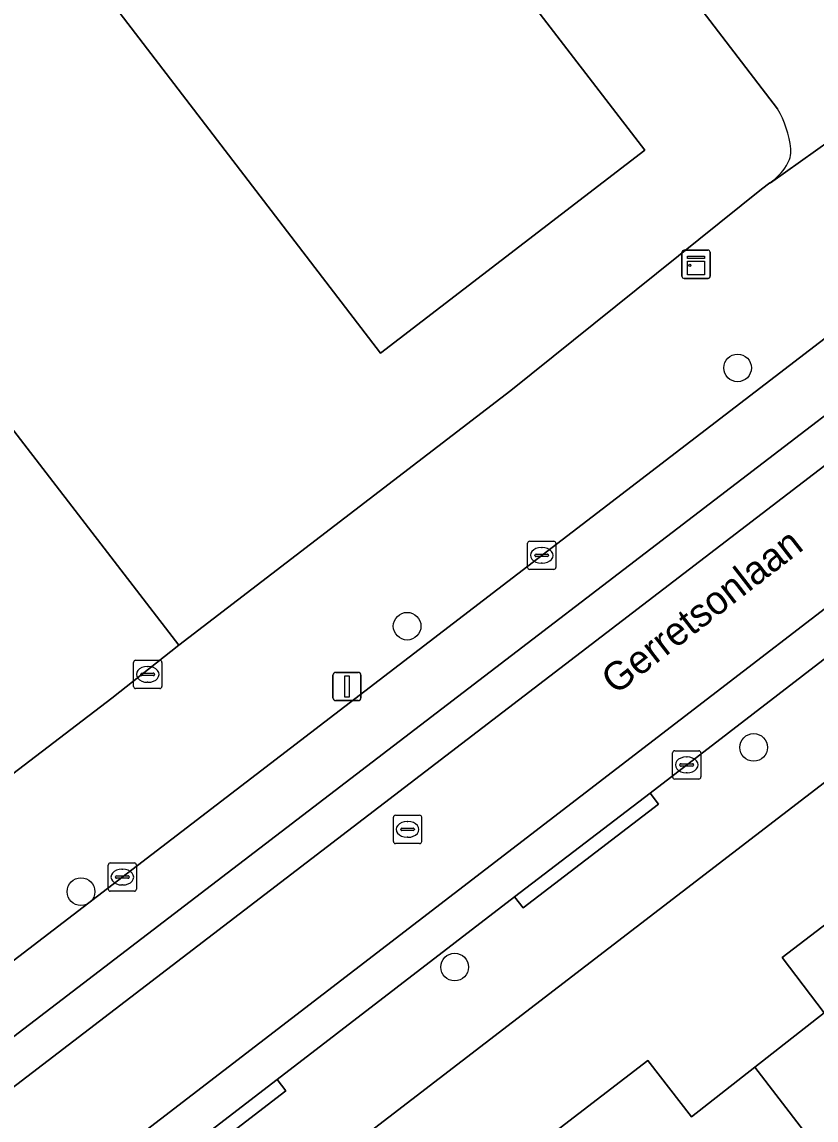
# Model space of a CAD drawing. Extents: x 159352 to 160617, y 385888 to 387323.
# Drawn here: x 160086.79 to 160114.87, y 386630 to 386668.82 of the extents above; entities that cross this region are included whole.
import ezdxf

# ---------------------------------------------------------------- set-up
doc = ezdxf.new("R2010")
doc.units = 0
for name, color, linetype in [('IMGEO_Boom', 7, 'Continuous'), ('IMGEO_Erf', 7, 'Continuous'), ('IMGEO_Kast', 7, 'Continuous'), ('IMGEO_Kolk', 7, 'Continuous'), ('IMGEO_Lichtmast', 7, 'Continuous'), ('IMGEO_Openbare_ruimte_label', 7, 'Continuous'), ('IMGEO_Pand', 7, 'Continuous'), ('IMGEO_Parkeervlak_gesloten', 7, 'Continuous'), ('IMGEO_Rijbaan_lokaal_gesloten', 7, 'Continuous'), ('IMGEO_Rioolput', 7, 'Continuous'), ('IMGEO_Voetpad_open', 7, 'Continuous')]:
    doc.layers.add(name, color=color, linetype=linetype)

msp = doc.modelspace()

# ---------------------------------------------------------------- linework, layer by layer
at = {"layer": 'IMGEO_Boom'}
for centre in [(160112.095, 386656.59), (160100.41, 386647.458), (160112.665, 386643.17), (160088.876, 386638.07), (160102.089, 386635.403)]:
    msp.add_circle(centre, 0.489, dxfattribs=at)
at = {"layer": 'IMGEO_Erf'}
for points in [[(160059.388, 386731.484), (160039.137, 386715.824), (160067.311, 386679.265), (160076.083, 386667.881), (160092.338, 386646.788), (160104.078, 386655.792), (160112.944, 386662.916), (160113.238, 386663.137)], [(160113.509, 386665.753), (160063.564, 386730.931)], [(160065.794, 386626.44), (160085.005, 386641.126), (160089.965, 386644.917), (160092.338, 386646.788), (160076.083, 386667.881), (160067.311, 386679.265), (160039.137, 386715.824), (160034.69, 386712.386), (160000, 386685.869), (159989.185, 386677.602), (160000, 386663.753), (160003.382, 386659.325), (160006.78, 386654.871), (160017.39, 386640.963), (160015.782, 386639.699), (160016.316, 386638.995), (160013.533, 386636.86), (160000, 386626.477)], [(160104.046, 386628.354), (160108.918, 386632.096), (160110.47, 386630.114), (160112.704, 386631.86), (160115.161, 386633.781), (160113.676, 386635.745), (160118.33, 386639.306), (160123.225, 386643.051), (160124.734, 386640.985), (160127.209, 386642.984), (160123.252, 386648.14), (160058.764, 386598.609)]]:
    msp.add_lwpolyline(points, dxfattribs=at)
msp.add_lwpolyline([(160096.957, 386679.706), (160108.81, 386664.293), (160099.47, 386657.111), (160087.638, 386672.569), (160075.785, 386688.053), (160063.982, 386703.473), (160052.108, 386718.984), (160061.302, 386726.068), (160073.224, 386710.566), (160085.069, 386695.164)], close=True, dxfattribs=at)
for centre, radius, start, end in [((160110.151, 386663.843), 3.863, 7.3695, 29.6219), ((160112.942, 386664.294), 1.041, 328.2378, 2.4654), ((160112.027, 386664.898), 2.137, 304.5234, 327.3895)]:
    msp.add_arc(centre, radius, start, end, dxfattribs=at)
at = {"layer": 'IMGEO_Kast'}
for p, q in [((160110.126, 386659.83), (160110.126, 386660.671)), ((160110.126, 386660.671), (160110.126, 386659.83)), ((160110.201, 386660.755), (160111.042, 386660.755)), ((160111.042, 386660.755), (160110.201, 386660.755)), ((160111.126, 386660.68), (160111.126, 386659.839)), ((160111.126, 386659.839), (160111.126, 386660.68)), ((160111.051, 386659.755), (160110.21, 386659.755)), ((160110.21, 386659.755), (160111.051, 386659.755))]:
    msp.add_line(p, q, dxfattribs=at)
for points in [[(160110.321, 386660.545), (160110.921, 386660.545), (160110.921, 386660.46), (160110.321, 386660.46), (160110.321, 386660.545)], [(160110.321, 386660.37), (160110.921, 386660.37), (160110.921, 386659.881), (160110.321, 386659.881), (160110.321, 386660.37)]]:
    msp.add_lwpolyline(points, dxfattribs=at)
msp.add_circle((160110.405, 386660.219), 0.0377, dxfattribs=at)
for centre, start, end in [((160110.204, 386660.677), 92.4484, 184.2845), ((160110.204, 386660.677), 92.4484, 184.2845), ((160111.048, 386660.677), 2.4484, 94.2845), ((160111.048, 386660.677), 2.4484, 94.2845), ((160110.204, 386659.833), 182.4484, 274.2845), ((160110.204, 386659.833), 182.4484, 274.2845), ((160111.048, 386659.833), 272.4484, 4.2845), ((160111.048, 386659.833), 272.4484, 4.2845)]:
    msp.add_arc(centre, 0.0779, start, end, dxfattribs=at)
at = {"layer": 'IMGEO_Kolk'}
for p, q in [((160104.669, 386649.537), (160104.669, 386650.389)), ((160104.744, 386650.463), (160105.596, 386650.463)), ((160105.157, 386650.243), (160105.182, 386650.243)), ((160105.67, 386650.389), (160105.67, 386649.537)), ((160104.928, 386649.957), (160104.928, 386649.969)), ((160105.366, 386649.92), (160104.968, 386649.92)), ((160104.971, 386650.006), (160105.369, 386650.006)), ((160105.412, 386649.969), (160105.412, 386649.957)), ((160105.596, 386649.463), (160104.744, 386649.463)), ((160105.18, 386649.683), (160105.155, 386649.683)), ((160109.796, 386642.127), (160109.796, 386642.979)), ((160109.871, 386643.053), (160110.723, 386643.053)), ((160110.284, 386642.833), (160110.309, 386642.833)), ((160110.797, 386642.979), (160110.797, 386642.127)), ((160110.055, 386642.547), (160110.055, 386642.559)), ((160110.493, 386642.51), (160110.095, 386642.51)), ((160110.098, 386642.596), (160110.496, 386642.596)), ((160110.539, 386642.559), (160110.539, 386642.547)), ((160110.723, 386642.053), (160109.871, 386642.053)), ((160110.307, 386642.273), (160110.282, 386642.273)), ((160089.837, 386638.161), (160089.837, 386639.013)), ((160089.912, 386639.087), (160090.764, 386639.087)), ((160090.325, 386638.867), (160090.35, 386638.867)), ((160090.838, 386639.013), (160090.838, 386638.161)), ((160090.096, 386638.581), (160090.096, 386638.593)), ((160090.534, 386638.544), (160090.136, 386638.544)), ((160090.139, 386638.63), (160090.537, 386638.63)), ((160090.58, 386638.593), (160090.58, 386638.581)), ((160090.764, 386638.087), (160089.912, 386638.087)), ((160090.348, 386638.307), (160090.323, 386638.307))]:
    msp.add_line(p, q, dxfattribs=at)
for points in [[(160104.669, 386649.537), (160104.669, 386650.389)], [(160104.744, 386650.463), (160105.596, 386650.463)], [(160105.67, 386650.389), (160105.67, 386649.537)], [(160105.596, 386649.463), (160104.744, 386649.463)], [(160109.796, 386642.127), (160109.796, 386642.979)], [(160109.871, 386643.053), (160110.723, 386643.053)], [(160110.797, 386642.979), (160110.797, 386642.127)], [(160110.723, 386642.053), (160109.871, 386642.053)], [(160089.837, 386638.161), (160089.837, 386639.013)], [(160089.912, 386639.087), (160090.764, 386639.087)], [(160090.838, 386639.013), (160090.838, 386638.161)], [(160090.764, 386638.087), (160089.912, 386638.087)]]:
    msp.add_lwpolyline(points, dxfattribs=at)
for centre, radius, start, end in [((160104.746, 386650.387), 0.0765, 91.552, 178.448), ((160104.746, 386650.387), 0.0765, 91.552, 178.448), ((160105.594, 386650.387), 0.0765, 1.552, 88.448), ((160105.594, 386650.387), 0.0765, 1.552, 88.448), ((160104.968, 386649.966), 0.0403, 85.8775, 175.7526), ((160104.965, 386649.956), 0.0366, 178.938, 274.7102), ((160105.369, 386649.963), 0.043, 264.8664, 352.4533), ((160105.373, 386649.968), 0.0386, 1.7309, 96.639), ((160104.746, 386649.539), 0.0765, 181.552, 268.448), ((160104.746, 386649.539), 0.0765, 181.552, 268.448), ((160105.594, 386649.539), 0.0765, 271.552, 358.448), ((160105.594, 386649.539), 0.0765, 271.552, 358.448), ((160109.873, 386642.977), 0.0765, 91.552, 178.448), ((160109.873, 386642.977), 0.0765, 91.552, 178.448), ((160110.721, 386642.977), 0.0765, 1.552, 88.448), ((160110.721, 386642.977), 0.0765, 1.552, 88.448), ((160110.095, 386642.556), 0.0403, 85.8775, 175.7526), ((160110.092, 386642.546), 0.0366, 178.938, 274.7102), ((160110.496, 386642.553), 0.043, 264.8664, 352.4533), ((160110.5, 386642.558), 0.0386, 1.7309, 96.639), ((160109.873, 386642.129), 0.0765, 181.552, 268.448), ((160109.873, 386642.129), 0.0765, 181.552, 268.448), ((160110.721, 386642.129), 0.0765, 271.552, 358.448), ((160110.721, 386642.129), 0.0765, 271.552, 358.448), ((160089.914, 386639.011), 0.0765, 91.552, 178.448), ((160089.914, 386639.011), 0.0765, 91.552, 178.448), ((160090.762, 386639.011), 0.0765, 1.552, 88.448), ((160090.762, 386639.011), 0.0765, 1.552, 88.448), ((160090.136, 386638.59), 0.0403, 85.8775, 175.7526), ((160090.133, 386638.58), 0.0366, 178.938, 274.7102), ((160090.537, 386638.587), 0.043, 264.8664, 352.4533), ((160090.541, 386638.592), 0.0386, 1.7309, 96.639), ((160089.914, 386638.163), 0.0765, 181.552, 268.448), ((160089.914, 386638.163), 0.0765, 181.552, 268.448), ((160090.762, 386638.163), 0.0765, 271.552, 358.448), ((160090.762, 386638.163), 0.0765, 271.552, 358.448)]:
    msp.add_arc(centre, radius, start, end, dxfattribs=at)
for centre, major_axis, ratio, start_param, end_param in [((160105.156, 386649.963), (-0.387, 0.002), 0.722429, 4.712389, 7.853982), ((160105.181, 386649.963), (-0.39, 0.002), 0.717154, 1.570796, 4.712389), ((160110.283, 386642.553), (-0.387, 0.002), 0.722429, 4.712389, 7.853982), ((160110.308, 386642.553), (-0.39, 0.002), 0.717154, 1.570796, 4.712389), ((160090.324, 386638.587), (-0.387, 0.002), 0.722429, 4.712389, 7.853982), ((160090.349, 386638.587), (-0.39, 0.002), 0.717154, 1.570796, 4.712389)]:
    msp.add_ellipse(centre, major_axis=major_axis, ratio=ratio, start_param=start_param, end_param=end_param, dxfattribs=at)
at = {"layer": 'IMGEO_Lichtmast'}
for p, q in [((160097.885, 386645.826), (160098.675, 386645.826)), ((160098.675, 386645.826), (160097.885, 386645.826)), ((160097.785, 386644.926), (160097.785, 386645.726)), ((160097.785, 386645.726), (160097.785, 386644.926)), ((160098.775, 386645.726), (160098.775, 386644.926)), ((160098.775, 386644.926), (160098.775, 386645.726)), ((160098.675, 386644.826), (160097.885, 386644.826)), ((160097.885, 386644.826), (160098.675, 386644.826))]:
    msp.add_line(p, q, dxfattribs=at)
msp.add_lwpolyline([(160098.205, 386645.701), (160098.355, 386645.701), (160098.355, 386644.951), (160098.205, 386644.951), (160098.205, 386645.701)], dxfattribs=at)
for centre, start, end in [((160097.885, 386645.726), 90, 180), ((160097.885, 386645.726), 90, 180), ((160098.675, 386645.726), 0, 90), ((160098.675, 386645.726), 360, 90), ((160097.885, 386644.926), 180, 270), ((160097.885, 386644.926), 180, 270), ((160098.675, 386644.926), 270, 0), ((160098.675, 386644.926), 270, 0)]:
    msp.add_arc(centre, 0.1, start, end, dxfattribs=at)
at = {"layer": 'IMGEO_Pand'}
for points in [[(160099.47, 386657.111), (160108.81, 386664.293), (160096.957, 386679.706), (160087.638, 386672.569)], [(160118.33, 386639.306), (160113.676, 386635.745), (160115.161, 386633.781), (160112.704, 386631.86), (160120.444, 386621.793), (160123.371, 386624.042), (160121.147, 386629.27), (160124.212, 386631.625)], [(160109.938, 386620.657), (160113.209, 386623.171), (160117.67, 386619.662), (160120.444, 386621.793), (160112.704, 386631.86), (160110.47, 386630.114), (160108.918, 386632.096), (160104.046, 386628.354)]]:
    msp.add_lwpolyline(points, close=True, dxfattribs=at)
at = {"layer": 'IMGEO_Parkeervlak_gesloten'}
for points in [[(159997.207, 386564.598), (160036.11, 386594.378), (160119.43, 386658.16), (160118.921, 386658.836), (160117.484, 386659.086)], [(160116.562, 386658.693), (160069.88, 386622.904), (160069.658, 386622.564), (160069.376, 386621.219)]]:
    msp.add_lwpolyline(points, dxfattribs=at)
at = {"layer": 'IMGEO_Rijbaan_lokaal_gesloten'}
for points in [[(160119.43, 386658.16), (160036.11, 386594.378), (159997.207, 386564.598), (159998.084, 386563.455), (160037.003, 386593.264), (160120.273, 386657.041)], [(160122.685, 386653.841), (160120.273, 386657.041), (160037.003, 386593.264), (159998.084, 386563.455), (160000.552, 386560.24), (160039.471, 386590.049), (160040.012, 386590.474), (160040.889, 386589.345), (160051.67, 386597.699), (160054.402, 386599.682), (160054.84, 386599.996), (160055.518, 386600.483), (160055.805, 386600.701), (160054.923, 386601.789)], [(160122.685, 386653.841), (160054.923, 386601.789), (160055.805, 386600.701), (160061.502, 386605.04), (160066.272, 386608.769), (160072.076, 386613.177), (160075.266, 386615.58), (160080.04, 386619.307), (160090.407, 386627.266), (160095.813, 386631.429), (160104.211, 386637.892), (160108.999, 386641.557), (160118.037, 386648.508), (160120.986, 386650.777), (160123.527, 386652.722)]]:
    msp.add_lwpolyline(points, close=True, dxfattribs=at)
at = {"layer": 'IMGEO_Rioolput'}
for p, q in [((160090.809, 386646.253), (160091.661, 386646.253)), ((160090.734, 386645.327), (160090.734, 386646.179)), ((160091.222, 386646.033), (160091.247, 386646.033)), ((160091.735, 386646.179), (160091.735, 386645.327)), ((160090.993, 386645.747), (160090.993, 386645.759)), ((160091.431, 386645.71), (160091.033, 386645.71)), ((160091.036, 386645.796), (160091.434, 386645.796)), ((160091.245, 386645.473), (160091.22, 386645.473)), ((160091.477, 386645.759), (160091.477, 386645.747)), ((160091.661, 386645.253), (160090.809, 386645.253)), ((160099.997, 386640.773), (160100.849, 386640.773)), ((160099.922, 386639.847), (160099.922, 386640.699)), ((160100.41, 386640.553), (160100.435, 386640.553)), ((160100.923, 386640.699), (160100.923, 386639.847)), ((160100.181, 386640.267), (160100.181, 386640.279)), ((160100.619, 386640.23), (160100.221, 386640.23)), ((160100.224, 386640.316), (160100.622, 386640.316)), ((160100.433, 386639.993), (160100.408, 386639.993)), ((160100.665, 386640.279), (160100.665, 386640.267)), ((160100.849, 386639.773), (160099.997, 386639.773))]:
    msp.add_line(p, q, dxfattribs=at)
for points in [[(160090.809, 386646.253), (160091.661, 386646.253)], [(160090.734, 386645.327), (160090.734, 386646.179)], [(160091.735, 386646.179), (160091.735, 386645.327)], [(160091.661, 386645.253), (160090.809, 386645.253)], [(160099.997, 386640.773), (160100.849, 386640.773)], [(160099.922, 386639.847), (160099.922, 386640.699)], [(160100.923, 386640.699), (160100.923, 386639.847)], [(160100.849, 386639.773), (160099.997, 386639.773)]]:
    msp.add_lwpolyline(points, dxfattribs=at)
for centre, radius, start, end in [((160090.811, 386646.177), 0.0765, 91.552, 178.448), ((160090.811, 386646.177), 0.0765, 91.552, 178.448), ((160091.659, 386646.177), 0.0765, 1.552, 88.448), ((160091.659, 386646.177), 0.0765, 1.552, 88.448), ((160091.033, 386645.756), 0.0403, 85.8775, 175.7526), ((160091.03, 386645.746), 0.0366, 178.938, 274.7102), ((160091.434, 386645.753), 0.043, 264.8664, 352.4533), ((160091.438, 386645.758), 0.0386, 1.7309, 96.639), ((160090.811, 386645.329), 0.0765, 181.552, 268.448), ((160090.811, 386645.329), 0.0765, 181.552, 268.448), ((160091.659, 386645.329), 0.0765, 271.552, 358.448), ((160091.659, 386645.329), 0.0765, 271.552, 358.448), ((160099.999, 386640.697), 0.0765, 91.552, 178.448), ((160099.999, 386640.697), 0.0765, 91.552, 178.448), ((160100.847, 386640.697), 0.0765, 1.552, 88.448), ((160100.847, 386640.697), 0.0765, 1.552, 88.448), ((160100.221, 386640.276), 0.0403, 85.8775, 175.7526), ((160100.218, 386640.266), 0.0366, 178.938, 274.7102), ((160100.622, 386640.273), 0.043, 264.8664, 352.4533), ((160100.626, 386640.278), 0.0386, 1.7309, 96.639), ((160099.999, 386639.849), 0.0765, 181.552, 268.448), ((160099.999, 386639.849), 0.0765, 181.552, 268.448), ((160100.847, 386639.849), 0.0765, 271.552, 358.448), ((160100.847, 386639.849), 0.0765, 271.552, 358.448)]:
    msp.add_arc(centre, radius, start, end, dxfattribs=at)
for centre, major_axis, ratio, start_param, end_param in [((160091.221, 386645.753), (-0.387, 0.002), 0.722429, 4.712389, 7.853982), ((160091.246, 386645.753), (-0.39, 0.002), 0.717154, 1.570796, 4.712389), ((160100.409, 386640.273), (-0.387, 0.002), 0.722429, 4.712389, 7.853982), ((160100.434, 386640.273), (-0.39, 0.002), 0.717154, 1.570796, 4.712389)]:
    msp.add_ellipse(centre, major_axis=major_axis, ratio=ratio, start_param=start_param, end_param=end_param, dxfattribs=at)
at = {"layer": 'IMGEO_Voetpad_open'}
for points in [[(160059.146, 386737.771), (160063.564, 386730.931), (160113.509, 386665.753)], [(160113.238, 386663.137), (160113.256, 386663.136), (160121.752, 386669.175), (160121.119, 386670.008), (160118.433, 386673.546)], [(160122.248, 386668.471), (160121.752, 386669.175), (160113.256, 386663.136), (160113.238, 386663.137), (160112.944, 386662.916), (160104.078, 386655.792), (160092.338, 386646.788), (160089.965, 386644.917), (160085.005, 386641.126), (160065.794, 386626.44), (160063.392, 386624.58), (160058.441, 386620.782), (160039.339, 386606.129), (160036.998, 386604.349), (160032.089, 386600.58), (160012.914, 386585.857), (160010.572, 386583.996), (160007.686, 386581.801), (160005.625, 386580.234), (160000, 386575.956), (159990.356, 386568.622), (159988.838, 386567.467), (159985.98, 386565.362), (159986.838, 386564.269)], [(160069.376, 386621.219), (160069.658, 386622.564), (160069.88, 386622.904), (160116.562, 386658.693)], [(160125.959, 386654.512), (160123.527, 386652.722), (160120.986, 386650.777), (160121.29, 386650.381), (160118.341, 386648.112), (160118.037, 386648.508), (160108.999, 386641.557), (160109.302, 386641.16), (160104.514, 386637.495), (160104.211, 386637.892), (160095.813, 386631.429), (160096.118, 386631.033), (160090.712, 386626.87)], [(160052.94, 386594.384), (160056.238, 386596.669), (160058.764, 386598.609), (160123.252, 386648.14)]]:
    msp.add_lwpolyline(points, dxfattribs=at)
for points in [[(160108.999, 386641.557), (160104.211, 386637.892), (160104.514, 386637.495), (160109.302, 386641.16)], [(160095.813, 386631.429), (160090.407, 386627.266), (160090.712, 386626.87), (160096.118, 386631.033)]]:
    msp.add_lwpolyline(points, close=True, dxfattribs=at)
for centre, radius, start, end in [((160110.151, 386663.843), 3.863, 7.3695, 29.6219), ((160112.942, 386664.294), 1.041, 328.2378, 2.4654), ((160112.027, 386664.898), 2.137, 304.5234, 327.3895)]:
    msp.add_arc(centre, radius, start, end, dxfattribs=at)

# ---------------------------------------------------------------- texts
at = {"layer": 'IMGEO_Openbare_ruimte_label'}
msp.add_text('Gerretsonlaan', height=1, rotation=37.7293, dxfattribs=at).set_placement((160107.779, 386645.009))

doc.saveas('drawing.dxf')
